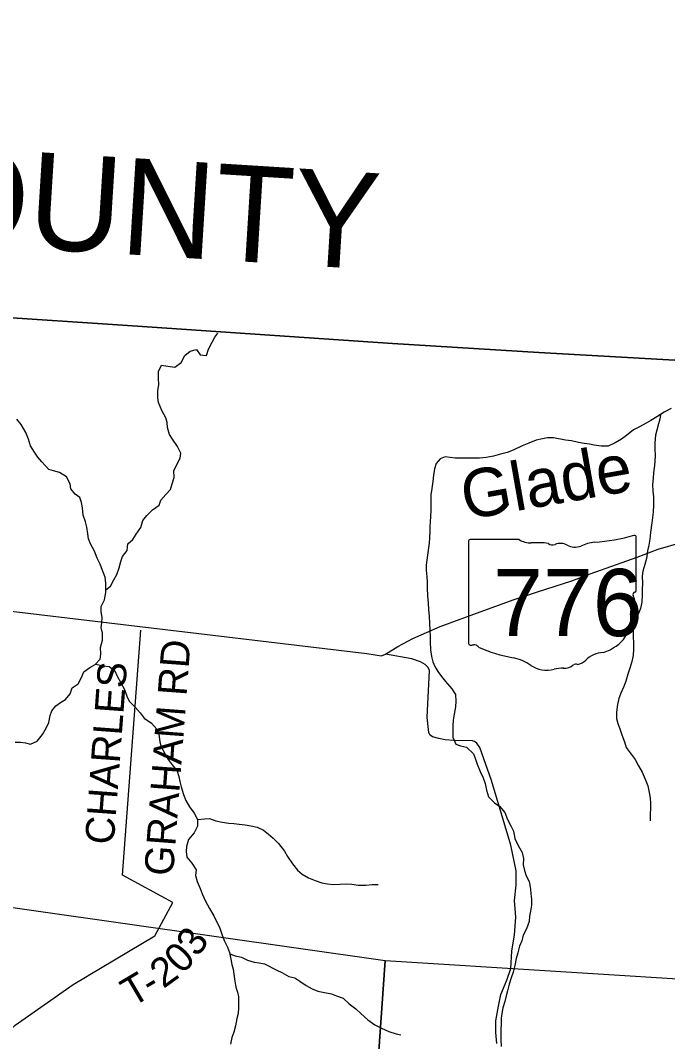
# Model space of a CAD drawing. Extents: x 1624196 to 2029251, y 146837 to 440034.
# Drawn here: x 1866171 to 1872886, y 338942 to 349529 of the extents above; entities that cross this region are included whole.
import ezdxf

# ---------------------------------------------------------------- set-up
doc = ezdxf.new("R2010")
doc.units = 0
for name, color, linetype in [('GM_X_Adjacent_County', 7, 'Continuous'), ('GM_X_Adjacent_County_Text', 7, 'Continuous'), ('GM_X_County', 7, 'Continuous'), ('GM_X_County_Road', 7, 'Continuous'), ('GM_X_Minor_River', 7, 'Continuous'), ('GM_X_Minor_River_Text', 7, 'Continuous'), ('GM_X_Section', 7, 'Continuous'), ('GM_X_State_Location', 7, 'Continuous'), ('GM_X_State_Route', 7, 'Continuous'), ('GM_X_State_Shield', 7, 'Continuous'), ('GM_X_Township', 7, 'Continuous'), ('GM_X_Township_Road', 7, 'Continuous'), ('GM_X_Township_Road_Text', 7, 'Continuous'), ('GM_X_Township_ROW', 7, 'Continuous')]:
    doc.layers.add(name, color=color, linetype=linetype)

msp = doc.modelspace()

# ---------------------------------------------------------------- linework, layer by layer
at = {"layer": 'GM_X_Adjacent_County'}
msp.add_lwpolyline([(1883386, 372010), (1883061, 368444), (1882904, 367026), (1882647, 364366), (1882063, 357591), (1881945, 356213), (1881936, 356109), (1881811, 354649), (1881526, 351343), (1881415, 350049), (1881322, 347941), (1881166, 345493), (1878346, 345682), (1874430, 345924), (1871549, 346086), (1870033, 346179), (1867333, 346362), (1865771, 346465), (1860040, 346806), (1858312, 346913), (1856863, 346996)], dxfattribs=at)
at = {"layer": 'GM_X_County'}
msp.add_lwpolyline([(1856863, 346996), (1858312, 346913), (1860040, 346806), (1865771, 346465), (1867333, 346362), (1870033, 346179), (1871549, 346086), (1874430, 345924), (1878346, 345682), (1881166, 345493), (1881644, 345443), (1882510, 345364), (1891886, 344709), (1895952, 344420), (1896407, 344385), (1896189, 341713), (1896008, 339458), (1895779, 336659), (1895744, 336194), (1895699, 335683), (1895663, 335244), (1895523, 333111), (1895188, 327845)], dxfattribs=at)
at = {"layer": 'GM_X_County_Road'}
msp.add_lwpolyline([(1871113, 338923), (1871104, 339038), (1871103, 339158), (1871131, 339310), (1871154, 339430), (1871219, 339579), (1871258, 339699), (1871270, 339881), (1871297, 340048), (1871310, 340232), (1871299, 340404), (1871316, 340564), (1871315, 340713), (1871260, 340978), (1871059, 341650), (1870937, 341992), (1870906, 342035), (1870883, 342054), (1870863, 342059), (1870665, 342064), (1870577, 342072), (1870512, 342083), (1870446, 342101), (1870419, 342121), (1870409, 342145), (1870393, 342303), (1870416, 342788), (1870402, 342819), (1870370, 342851), (1870323, 342880), (1870232, 342909), (1869958, 342959)], dxfattribs=at)
at = {"layer": 'GM_X_Minor_River'}
for points in [[(1867058, 343626), (1867106, 343664), (1867142, 343728), (1867170, 343784), (1867196, 343852), (1867212, 343920), (1867232, 343970), (1867280, 344034), (1867286, 344104), (1867338, 344148), (1867372, 344201), (1867420, 344273), (1867442, 344345), (1867482, 344395), (1867542, 344455), (1867612, 344505), (1867628, 344555), (1867680, 344615), (1867730, 344667), (1867746, 344725), (1867768, 344789), (1867764, 344859), (1867802, 344938), (1867828, 344992), (1867836, 345042), (1867800, 345112), (1867750, 345186), (1867718, 345236), (1867698, 345308), (1867692, 345360), (1867680, 345410), (1867640, 345484), (1867604, 345567), (1867598, 345617), (1867598, 345687), (1867606, 345755), (1867604, 345817), (1867604, 345889), (1867634, 345955), (1867702, 345945), (1867772, 345933), (1867840, 345983), (1867876, 346055), (1867932, 346101), (1867998, 346117), (1868036, 346063), (1868102, 346055), (1868122, 346121), (1868160, 346193), (1868190, 346244), (1868220, 346288)], [(1872923, 345504), (1872849, 345468), (1872773, 345418), (1872713, 345382), (1872663, 345354), (1872593, 345314), (1872531, 345286), (1872459, 345226), (1872407, 345188), (1872341, 345150), (1872269, 345115), (1872195, 345115), (1872125, 345125), (1872075, 345136), (1872021, 345144), (1871963, 345154), (1871889, 345170), (1871825, 345178), (1871701, 345202), (1871639, 345202), (1871587, 345192), (1871521, 345178), (1871447, 345146), (1871377, 345120), (1871285, 345073), (1871223, 345051), (1871153, 345031), (1871081, 345013), (1871003, 344997), (1870935, 344991), (1870683, 344991), (1870629, 344999), (1870579, 345005), (1870527, 344985), (1870485, 344935), (1870469, 344881), (1870457, 344813), (1870449, 344749), (1870439, 344677), (1870431, 344611), (1870429, 344553), (1870431, 344503), (1870431, 344451), (1870425, 344385), (1870421, 344332), (1870419, 344282), (1870419, 344230), (1870417, 344166), (1870413, 344110), (1870403, 344036), (1870396, 343986), (1870388, 343932), (1870382, 343880), (1870382, 343830), (1870388, 343760), (1870390, 343710), (1870392, 343643), (1870394, 343563), (1870400, 343489), (1870406, 343421), (1870412, 343349), (1870416, 343279), (1870418, 343209), (1870422, 343137), (1870422, 343085), (1870426, 343003), (1870436, 342934), (1870450, 342880), (1870472, 342830), (1870502, 342778), (1870540, 342726), (1870582, 342674), (1870648, 342600)], [(1872813, 345444), (1872807, 345396), (1872791, 345346), (1872773, 345280), (1872761, 345228), (1872753, 345149), (1872755, 345079), (1872757, 345025), (1872753, 344951), (1872747, 344887), (1872741, 344837), (1872735, 344785), (1872729, 344719), (1872731, 344649), (1872739, 344589), (1872739, 344502), (1872735, 344432), (1872729, 344374), (1872721, 344320), (1872709, 344220), (1872703, 344152), (1872691, 344088), (1872679, 344030), (1872667, 343950), (1872651, 343888), (1872629, 343819), (1872623, 343767), (1872625, 343693), (1872623, 343629), (1872623, 343575), (1872619, 343499), (1872603, 343431), (1872585, 343381), (1872557, 343325), (1872541, 343271), (1872529, 343209), (1872529, 343134), (1872531, 343080), (1872533, 343012), (1872529, 342946), (1872513, 342868), (1872489, 342804), (1872473, 342752), (1872453, 342680), (1872433, 342622), (1872399, 342556), (1872381, 342500), (1872367, 342437), (1872355, 342357), (1872357, 342293), (1872369, 342241), (1872389, 342185), (1872411, 342123), (1872437, 342049), (1872457, 341991), (1872509, 341923), (1872551, 341867), (1872585, 341801), (1872621, 341734), (1872653, 341664), (1872681, 341592), (1872695, 341524), (1872705, 341466), (1872707, 341412), (1872707, 341362), (1872705, 341300), (1872705, 341232)], [(1866117, 342046), (1866171, 342046), (1866225, 342038), (1866275, 342026), (1866345, 342058), (1866399, 342126), (1866443, 342200), (1866465, 342250), (1866479, 342322), (1866497, 342372), (1866537, 342422), (1866587, 342456), (1866639, 342488), (1866687, 342548), (1866709, 342608), (1866770, 342650), (1866802, 342711), (1866828, 342775), (1866892, 342821), (1866946, 342853), (1867000, 342907), (1867006, 342959), (1867002, 343029), (1867022, 343105), (1867024, 343175), (1867008, 343235), (1867016, 343285), (1867020, 343339), (1867008, 343397), (1867008, 343454), (1867042, 343522), (1867058, 343598), (1867058, 343696), (1867052, 343758), (1867022, 343826), (1867000, 343890), (1866966, 343954), (1866940, 344028), (1866900, 344102), (1866878, 344153), (1866870, 344207), (1866860, 344277), (1866846, 344331), (1866822, 344399), (1866816, 344477), (1866804, 344531), (1866788, 344583), (1866738, 344617), (1866694, 344671), (1866688, 344725), (1866648, 344798), (1866578, 344842), (1866516, 344858), (1866466, 344872), (1866392, 344952), (1866352, 345002), (1866316, 345052), (1866276, 345120), (1866256, 345188), (1866226, 345258), (1866178, 345338), (1866134, 345396)], [(1866949, 342856), (1867034, 342839), (1867092, 342831), (1867152, 342785), (1867174, 342732), (1867212, 342660), (1867250, 342594), (1867274, 342524), (1867300, 342472), (1867362, 342408), (1867414, 342350), (1867456, 342296), (1867530, 342242), (1867586, 342180), (1867606, 342130), (1867616, 342049), (1867632, 341999), (1867670, 341929), (1867704, 341867), (1867746, 341811), (1867796, 341745), (1867814, 341691), (1867826, 341639), (1867838, 341583), (1867864, 341503), (1867888, 341443), (1867926, 341377), (1867974, 341310), (1868010, 341244), (1868008, 341174), (1867974, 341106), (1867915, 341036), (1867895, 340966), (1867891, 340914), (1867899, 340854), (1867949, 340792), (1867993, 340722), (1867989, 340664), (1868005, 340601), (1868037, 340529), (1868057, 340475), (1868093, 340399), (1868133, 340323), (1868177, 340247), (1868207, 340187), (1868235, 340127), (1868261, 340057), (1868285, 339991), (1868319, 339920), (1868339, 339866), (1868351, 339814), (1868365, 339742), (1868377, 339692), (1868387, 339640), (1868395, 339568), (1868407, 339508), (1868423, 339456), (1868433, 339406), (1868433, 339293), (1868429, 339235), (1868417, 339183), (1868403, 339107), (1868385, 339039), (1868365, 338985), (1868351, 338917)], [(1870648, 342600), (1870684, 342540), (1870688, 342472), (1870684, 342414), (1870670, 342336), (1870660, 342275), (1870656, 342217), (1870658, 342167), (1870658, 342097), (1870688, 342027), (1870738, 342009), (1870798, 341995), (1870872, 341925), (1870894, 341871), (1870910, 341817), (1870942, 341743), (1870972, 341675), (1870994, 341618), (1871008, 341550), (1871026, 341478), (1871092, 341414), (1871142, 341382), (1871198, 341316), (1871224, 341244), (1871260, 341178), (1871288, 341124), (1871300, 341048), (1871336, 340976), (1871378, 340901), (1871392, 340841), (1871386, 340773), (1871402, 340715), (1871420, 340661), (1871450, 340601), (1871462, 340523), (1871466, 340473), (1871474, 340417), (1871474, 340357), (1871462, 340295), (1871452, 340242), (1871448, 340188), (1871422, 340110), (1871388, 340044), (1871372, 339988), (1871350, 339930), (1871332, 339862), (1871314, 339802), (1871300, 339732), (1871282, 339662), (1871262, 339604), (1871242, 339537), (1871224, 339469), (1871212, 339415), (1871196, 339359), (1871178, 339293), (1871166, 339235), (1871160, 339185), (1871158, 339121), (1871154, 339071), (1871156, 339013), (1871154, 338961), (1871158, 338892)], [(1868010, 341244), (1868080, 341250), (1868134, 341254), (1868200, 341232), (1868266, 341218), (1868332, 341206), (1868384, 341202), (1868442, 341196), (1868502, 341188), (1868562, 341178), (1868628, 341164), (1868692, 341134), (1868744, 341094), (1868794, 341050), (1868848, 340996), (1868910, 340916), (1868942, 340862), (1868994, 340786), (1869046, 340719), (1869096, 340677), (1869160, 340641), (1869228, 340611), (1869300, 340587), (1869358, 340577), (1869416, 340571), (1869486, 340573), (1869552, 340577), (1869610, 340573), (1869680, 340565), (1869754, 340563), (1869822, 340571), (1869882, 340569)], [(1868343, 339851), (1868399, 339830), (1868465, 339818), (1868527, 339786), (1868597, 339764), (1868649, 339758), (1868703, 339748), (1868831, 339684), (1868883, 339660), (1868955, 339618), (1869019, 339602), (1869069, 339570), (1869135, 339524), (1869199, 339490), (1869258, 339464), (1869310, 339456), (1869398, 339438), (1869450, 339416), (1869520, 339391), (1869582, 339333), (1869650, 339281), (1869702, 339235), (1869776, 339167), (1869850, 339117), (1869916, 339081), (1869994, 339045), (1870068, 339021), (1870118, 339013)]]:
    msp.add_lwpolyline(points, dxfattribs=at)
at = {"layer": 'GM_X_Section'}
for points in [[(1869957, 339782), (1869582, 334449), (1864106, 335168), (1864531, 340555)], [(1875256, 339452), (1874903, 334063), (1869582, 334449), (1869957, 339782)]]:
    msp.add_lwpolyline(points, close=True, dxfattribs=at)
at = {"layer": 'GM_X_State_Route'}
msp.add_lwpolyline([(1864752, 343543), (1865780, 343439), (1869765, 342964), (1869917, 342941), (1869958, 342959), (1870088, 343038), (1870243, 343122), (1870526, 343247), (1870980, 343411), (1871295, 343525), (1871536, 343604), (1871893, 343720), (1872084, 343792), (1872357, 343888), (1872571, 343965), (1872788, 344048), (1873264, 344184)], dxfattribs=at)
at = {"layer": 'GM_X_State_Shield'}
for p, q in [((1870820, 344128), (1870820, 343072)), ((1871347, 344146), (1870837, 344146)), ((1872560, 343620), (1872560, 344173)), ((1872560, 343620), (1872560, 343620))]:
    msp.add_line(p, q, dxfattribs=at)
for centre, major_axis, start_param, end_param in [((1871940, 345587), (1845, 0), 4.814394, 5.042369), ((1872541, 344175), (19.4, 0), 6.141152, 7.989035), ((1870840, 344131), (20.2, 0), 1.712693, 3.28349), ((1871468, 344269), (196, 0), 4.042523, 4.731795), ((1871533, 343553), (702, 0), 1.404758, 1.657858), ((1871692, 344136), (56.4, 0), 3.836095, 5.185415), ((1871775, 344014), (117, 0), 0.950623, 2.079405), ((1871927, 344181), (141, 0), 4.081561, 5.145723), ((1872176, 343824), (371, 0), 1.699011, 2.107814), ((1872556, 343579), (30, 0), 1.883978, 3.671073), ((1872365, 343509), (180, 0), 5.934695, 6.695948), ((1872540, 343618), (20.7, 0), 5.05454, 6.418171), ((1872630, 343389), (131, 0), 2.387724, 3.262537), ((1872044, 343318), (462, 0), 5.101752, 6.440018), ((1870840, 343069), (20.3, 0), 3.00124, 4.508301), ((1870843, 343177), (155, 0), 4.665946, 4.897461), ((1870875, 343011), (56, 0), 0.519207, 1.627899), ((1871582, 343960), (1333, 0), 4.195997, 4.488961), ((1871184, 342597), (417, 0), 0.823519, 1.323587), ((1872238, 342775), (253, 0), 1.647645, 2.488434), ((1871635, 343005), (265, 0), 4.026481, 4.996735), ((1871788, 342640), (217, 0), 1.495662, 1.94098), ((1871807, 342926), (141, 0), 4.691044, 5.507374), ((1871935, 342824), (39.7, 0), 1.147584, 2.315152), ((1871918, 342969), (149, 0), 4.937069, 5.64225)]:
    msp.add_ellipse(centre, major_axis=major_axis, ratio=0.8, start_param=start_param, end_param=end_param, dxfattribs=at)
at = {"layer": 'GM_X_Township'}
msp.add_lwpolyline([(1856863, 346996), (1858312, 346913), (1860040, 346806), (1865771, 346465), (1867333, 346362), (1870033, 346179), (1871549, 346086), (1874430, 345924), (1878346, 345682), (1881166, 345493), (1881644, 345443), (1882510, 345364), (1891886, 344709), (1895952, 344420), (1896407, 344385), (1896189, 341713), (1896008, 339458), (1895779, 336659), (1895744, 336194), (1895699, 335683), (1895663, 335244), (1895523, 333111), (1895188, 327845)], dxfattribs=at)
at = {"layer": 'GM_X_Township_Road'}
msp.add_lwpolyline([(1866865, 339621), (1866874, 339626), (1867565, 340037), (1867754, 340383), (1867232, 340668), (1867421, 343206)], dxfattribs=at)
at = {"layer": 'GM_X_Township_ROW'}
msp.add_lwpolyline([(1862535, 336879), (1862690, 336843), (1862953, 336833), (1863140, 336821), (1863281, 336813), (1863438, 336867), (1863481, 336923), (1863545, 337032), (1863609, 337167), (1863678, 337399), (1864314, 337879), (1864718, 338091), (1865359, 338368), (1866117, 339113), (1866717, 339533), (1866865, 339621)], dxfattribs=at)

# ---------------------------------------------------------------- texts
at = {"layer": 'GM_X_Adjacent_County_Text'}
msp.add_text('PIKE COUNTY', height=1000, rotation=356.4315, dxfattribs=at).set_placement((1860817, 347507))
at = {"layer": 'GM_X_Minor_River_Text'}
msp.add_text('Glade', height=500, rotation=9.9999, dxfattribs=at).set_placement((1870790, 344349))
at = {"layer": 'GM_X_State_Location'}
msp.add_text('776', height=1, rotation=0, dxfattribs=at).set_placement((1871318, 343457))
for s in ['s', 'r']:
    msp.add_text(s, height=1, dxfattribs=at).set_placement((1871671, 343530))
at = {"layer": 'GM_X_State_Shield'}
msp.add_text('776', height=696.1, dxfattribs=at).set_placement((1871075, 343146))
at = {"layer": 'GM_X_Township_Road_Text'}
for s, rotation, p in [('GRAHAM RD', 85.7054, (1867754, 340653)), ('CHARLES', 85.7748, (1867139, 340978)), ('3', 55.8853, (1868013, 339809)), ('0', 45.7628, (1867848, 339632)), ('2', 35.6402, (1867654, 339486)), ('T', 30.5789, (1867331, 339294)), ('-', 30.5789, (1867524, 339408))]:
    msp.add_text(s, height=300, rotation=rotation, dxfattribs=at).set_placement(p)

doc.saveas('drawing.dxf')
